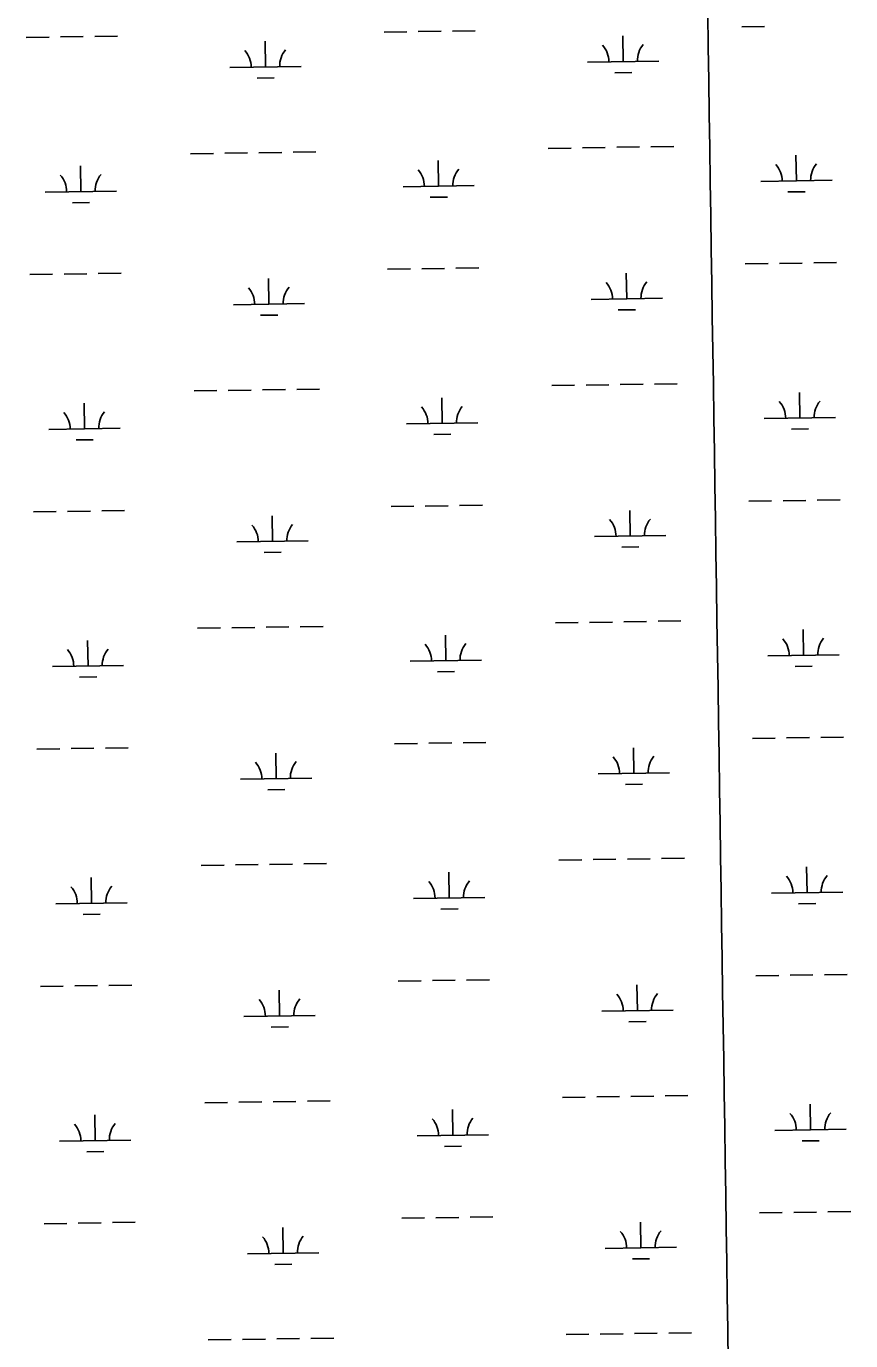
# Model space of a CAD drawing. Extents: x 3807117 to 3845308, y 337856 to 363736.
# Drawn here: x 3836873 to 3838029, y 345793 to 347636 of the extents above; entities that cross this region are included whole.
import ezdxf

# ---------------------------------------------------------------- set-up
doc = ezdxf.new("R2010")
doc.units = 0
doc.layers.add('V-GRID-MAJR', color=7, linetype='Continuous')
doc.layers.add('V-WETL-SWMP', color=7, linetype='Continuous')

msp = doc.modelspace()

# ---------------------------------------------------------------- linework, layer by layer
at = {"layer": 'V-GRID-MAJR'}
msp.add_spline([(3837889.566, 343678.793), (3837797.038, 349736.957), (3837704.481, 355797.04600000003), (3837611.924, 361857.135), (3837611.895, 361859.06200000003)], degree=3, dxfattribs=at)
at = {"layer": 'V-WETL-SWMP'}
for p, q in [((3837876.576878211, 347635.210845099), (3837908.573286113, 347635.6902216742)), ((3836872.8735596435, 347620.1731614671), (3836904.8699675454, 347620.65253804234)), ((3836920.8681714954, 347620.8922263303), (3836952.8645793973, 347621.3716029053)), ((3836968.862783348, 347621.611291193), (3837000.85919125, 347622.09066776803)), ((3837374.7252189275, 347627.692003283), (3837406.7216268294, 347628.1713798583)), ((3837422.71983078, 347628.41106814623), (3837454.716238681, 347628.8904447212)), ((3837470.7144426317, 347629.130133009), (3837502.7108505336, 347629.60950958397)), ((3837710.2271819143, 347586.28335325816), (3837709.687879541, 347622.27931098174)), ((3837208.3755226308, 347578.7645114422), (3837207.836220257, 347614.7604691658)), ((3837660.2327945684, 347585.53432735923), (3837760.2215692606, 347587.0323791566)), ((3837158.3811352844, 347578.01548554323), (3837258.369909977, 347579.5135373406)), ((3837196.608035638, 347563.1554779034), (3837220.605341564, 347563.51501033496)), ((3837698.4596949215, 347570.6743197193), (3837722.457000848, 347571.0338521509)), ((3837103.342254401, 347457.1064152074), (3837135.338662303, 347457.58579178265)), ((3837151.336866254, 347457.8254800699), (3837183.3332741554, 347458.30485664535)), ((3837199.3314781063, 347458.5445449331), (3837231.3278860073, 347459.02392150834)), ((3837247.326089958, 347459.26360979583), (3837279.32249786, 347459.74298637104)), ((3837605.1939136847, 347464.6252570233), (3837637.1903215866, 347465.1046335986)), ((3837653.1885255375, 347465.34432188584), (3837685.1849334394, 347465.8236984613)), ((3837701.1831373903, 347466.063386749), (3837733.1795452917, 347466.5427633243)), ((3837749.177749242, 347466.78245161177), (3837781.1741571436, 347467.261828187)), ((3837953.2310730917, 347419.09192819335), (3837952.691770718, 347455.0878859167)), ((3836949.5277545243, 347404.05424456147), (3836948.9884521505, 347440.0502022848)), ((3837451.3794138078, 347411.5730863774), (3837450.840111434, 347447.56904410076)), ((3837903.2366857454, 347418.34290229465), (3838003.2254604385, 347419.84095409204)), ((3836899.533367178, 347403.3052186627), (3836999.5221418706, 347404.80327046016)), ((3837401.385026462, 347410.8240604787), (3837501.373801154, 347412.3221122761)), ((3837439.611926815, 347395.96405283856), (3837463.609232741, 347396.32358527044)), ((3837941.463586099, 347403.4828946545), (3837965.460892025, 347403.8424270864)), ((3836937.7602675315, 347388.4452110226), (3836961.757573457, 347388.80474345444)), ((3837929.555168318, 347303.2922645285), (3837961.5515762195, 347303.7716411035)), ((3837977.5497801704, 347304.0113293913), (3838009.5461880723, 347304.49070596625)), ((3836877.857237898, 347287.5355160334), (3836909.8536457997, 347288.0148926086)), ((3836925.85184975, 347288.25458089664), (3836957.848257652, 347288.7339574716)), ((3836973.8464616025, 347288.97364575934), (3837005.842869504, 347289.4530223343)), ((3837379.708897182, 347295.05435784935), (3837411.705305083, 347295.5337344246)), ((3837427.703509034, 347295.7734227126), (3837459.699916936, 347296.25279928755)), ((3837475.6981208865, 347296.4924875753), (3837507.6945287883, 347296.9718641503)), ((3837715.210860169, 347253.6457078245), (3837714.6715577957, 347289.6416655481)), ((3837881.5605564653, 347302.5731996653), (3837913.5569643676, 347303.05257624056)), ((3837213.359200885, 347246.1268660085), (3837212.8198985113, 347282.12282373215)), ((3837665.216472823, 347252.8966819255), (3837765.2052475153, 347254.3947337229)), ((3837163.364813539, 347245.3778401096), (3837263.3535882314, 347246.87589190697)), ((3837201.591713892, 347230.5178324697), (3837225.589019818, 347230.8773649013)), ((3837703.4433731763, 347238.03667428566), (3837727.440679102, 347238.39620671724)), ((3837108.3259326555, 347124.4687697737), (3837140.3223405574, 347124.94814634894)), ((3837156.3205445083, 347125.1878346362), (3837188.3169524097, 347125.6672112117)), ((3837204.3151563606, 347125.9068994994), (3837236.311564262, 347126.3862760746)), ((3837252.309768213, 347126.6259643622), (3837284.3061761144, 347127.1053409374)), ((3837610.1775919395, 347131.98761158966), (3837642.173999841, 347132.46698816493)), ((3837658.172203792, 347132.7066764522), (3837690.1686116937, 347133.18605302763)), ((3837706.166815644, 347133.42574131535), (3837738.163223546, 347133.9051178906)), ((3837754.161427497, 347134.1448061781), (3837786.1578353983, 347134.6241827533)), ((3837958.214751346, 347086.4542827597), (3837957.6754489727, 347122.45024048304)), ((3836954.5114327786, 347071.41659912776), (3836953.9721304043, 347107.41255685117)), ((3837456.363092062, 347078.93544094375), (3837455.8237896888, 347114.9313986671)), ((3837908.2203639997, 347085.705256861), (3838008.209138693, 347087.2033086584)), ((3836904.5170454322, 347070.66757322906), (3837004.505820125, 347072.16562502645)), ((3837406.3687047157, 347078.18641504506), (3837506.357479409, 347079.68446684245)), ((3837946.4472643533, 347070.84524922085), (3837970.444570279, 347071.2047816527)), ((3836942.743945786, 347055.80756558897), (3836966.7412517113, 347056.1670980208)), ((3837444.5956050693, 347063.3264074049), (3837468.5929109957, 347063.6859398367)), ((3837982.5334584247, 346971.37368395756), (3838014.5298663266, 346971.8530605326)), ((3836882.840916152, 346954.89787059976), (3836914.837324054, 346955.37724717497)), ((3836930.8355280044, 346955.616935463), (3836962.831935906, 346956.09631203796)), ((3836978.8301398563, 346956.3360003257), (3837010.826547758, 346956.81537690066)), ((3837384.6925754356, 346962.4167124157), (3837416.6889833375, 346962.8960889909)), ((3837432.6871872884, 346963.1357772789), (3837464.6835951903, 346963.6151538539)), ((3837480.6817991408, 346963.8548421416), (3837512.678207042, 346964.33421871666)), ((3837720.1945384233, 346921.0080623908), (3837719.6552360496, 346957.00402011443)), ((3837886.544234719, 346969.93555423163), (3837918.5406426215, 346970.4149308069)), ((3837934.538846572, 346970.65461909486), (3837966.535254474, 346971.13399566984)), ((3837218.342879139, 346913.48922057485), (3837217.8035767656, 346949.4851782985)), ((3837670.2001510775, 346920.25903649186), (3837770.188925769, 346921.75708828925)), ((3837168.348491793, 346912.7401946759), (3837268.337266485, 346914.2382464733)), ((3837206.575392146, 346897.88018703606), (3837230.5726980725, 346898.23971946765)), ((3837708.42705143, 346905.399028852), (3837732.424357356, 346905.7585612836)), ((3837113.3096109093, 346791.83112434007), (3837145.306018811, 346792.3105009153)), ((3837161.304222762, 346792.55018920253), (3837193.300630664, 346793.02956577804)), ((3837209.298834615, 346793.26925406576), (3837241.2952425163, 346793.74863064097)), ((3837257.293446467, 346793.98831892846), (3837289.289854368, 346794.4676955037)), ((3837615.1612701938, 346799.349966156), (3837647.157678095, 346799.8293427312)), ((3837663.1558820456, 346800.06903101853), (3837695.1522899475, 346800.548407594)), ((3837711.1504938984, 346800.7880958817), (3837743.1469018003, 346801.26747245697)), ((3837759.145105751, 346801.50716074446), (3837791.1415136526, 346801.98653731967)), ((3837963.1984296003, 346753.81663732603), (3837962.659127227, 346789.8125950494)), ((3836959.4951110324, 346738.7789536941), (3836958.9558086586, 346774.7749114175)), ((3837461.3467703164, 346746.29779551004), (3837460.8074679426, 346782.29375323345)), ((3837913.204042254, 346753.06761142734), (3838013.192816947, 346754.5656632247)), ((3836909.500723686, 346738.0299277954), (3837009.4894983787, 346739.5279795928)), ((3837411.35238297, 346745.54876961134), (3837511.341157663, 346747.04682140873)), ((3837951.4309426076, 346738.2076037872), (3837975.4282485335, 346738.567136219)), ((3836947.7276240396, 346723.1699201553), (3836971.7249299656, 346723.5294525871)), ((3837449.579283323, 346730.68876197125), (3837473.5765892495, 346731.04829440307)), ((3836887.8245944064, 346622.26022516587), (3836919.821002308, 346622.7396017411)), ((3836935.8192062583, 346622.97929002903), (3836967.81561416, 346623.45866660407)), ((3836983.8138181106, 346623.6983548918), (3837015.8102260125, 346624.17773146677)), ((3837389.67625369, 346629.7790669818), (3837421.672661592, 346630.258443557)), ((3837437.6708655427, 346630.49813184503), (3837469.667273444, 346630.97750842)), ((3837485.6654773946, 346631.21719670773), (3837517.6618852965, 346631.6965732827)), ((3837725.178216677, 346588.3704169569), (3837724.638914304, 346624.36637468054)), ((3837891.5279129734, 346637.29790879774), (3837923.5243208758, 346637.77728537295)), ((3837939.522524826, 346638.01697366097), (3837971.518932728, 346638.49635023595)), ((3837987.5171366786, 346638.73603852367), (3838019.5135445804, 346639.21541509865)), ((3837223.326557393, 346580.85157514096), (3837222.78725502, 346616.8475328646)), ((3837675.1838293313, 346587.62139105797), (3837775.1726040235, 346589.11944285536)), ((3837173.3321700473, 346580.10254924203), (3837273.3209447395, 346581.6006010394)), ((3837713.4107296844, 346572.7613834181), (3837737.4080356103, 346573.1209158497)), ((3837211.5590704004, 346565.2425416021), (3837235.556376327, 346565.60207403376)), ((3837118.2932891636, 346459.1934789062), (3837150.2896970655, 346459.6728554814)), ((3837166.2879010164, 346459.91254376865), (3837198.2843089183, 346460.39192034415)), ((3837214.2825128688, 346460.63160863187), (3837246.27892077, 346461.1109852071)), ((3837262.277124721, 346461.35067349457), (3837294.2735326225, 346461.83005006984)), ((3837620.1449484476, 346466.7123207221), (3837652.141356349, 346467.1916972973)), ((3837668.1395603, 346467.4313855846), (3837700.135968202, 346467.9107621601)), ((3837716.1341721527, 346468.1504504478), (3837748.130580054, 346468.629827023)), ((3837764.128784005, 346468.8695153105), (3837796.1251919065, 346469.3488918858)), ((3837968.1821078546, 346421.1789918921), (3837967.642805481, 346457.1749496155)), ((3836964.4787892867, 346406.1413082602), (3836963.939486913, 346442.13726598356)), ((3837466.33044857, 346413.66015007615), (3837465.791146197, 346449.65610779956)), ((3837918.1877205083, 346420.4299659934), (3838018.1764952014, 346421.9280177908)), ((3836914.4844019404, 346405.3922823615), (3837014.473176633, 346406.8903341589)), ((3837416.336061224, 346412.91112417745), (3837516.324835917, 346414.40917597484)), ((3837956.4146208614, 346405.5699583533), (3837980.4119267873, 346405.9294907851)), ((3836952.711302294, 346390.53227472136), (3836976.70860822, 346390.89180715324)), ((3837454.5629615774, 346398.05111653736), (3837478.560267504, 346398.4106489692)), ((3836892.8082726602, 346289.6225797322), (3836924.804680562, 346290.1019563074)), ((3836940.802884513, 346290.3416445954), (3836972.799292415, 346290.8210211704)), ((3836988.797496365, 346291.06070945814), (3837020.793904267, 346291.5400860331)), ((3837394.6599319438, 346297.14142154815), (3837426.656339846, 346297.62079812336)), ((3837442.6545437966, 346297.8604864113), (3837474.6509516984, 346298.33986298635)), ((3837490.6491556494, 346298.5795512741), (3837522.645563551, 346299.05892784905)), ((3837730.161894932, 346255.73277152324), (3837729.622592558, 346291.7287292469)), ((3837896.511591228, 346304.6602633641), (3837928.5079991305, 346305.1396399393)), ((3837944.50620308, 346305.3793282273), (3837976.502610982, 346305.8587048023)), ((3837992.500814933, 346306.09839309), (3838024.4972228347, 346306.577769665)), ((3837228.310235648, 346248.2139297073), (3837227.770933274, 346284.2098874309)), ((3837680.1675075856, 346254.9837456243), (3837780.1562822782, 346256.4817974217)), ((3837178.315848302, 346247.4649038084), (3837278.304622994, 346248.96295560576)), ((3837718.394407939, 346240.12373798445), (3837742.3917138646, 346240.48327041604)), ((3837216.5427486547, 346232.60489616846), (3837240.5400545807, 346232.9644286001)), ((3837123.2769674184, 346126.5558334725), (3837155.27337532, 346127.03521004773)), ((3837171.2715792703, 346127.274898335), (3837203.267987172, 346127.75427491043)), ((3837219.266191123, 346127.9939631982), (3837251.262599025, 346128.4733397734)), ((3837267.260802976, 346128.7130280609), (3837299.257210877, 346129.1924046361)), ((3837625.1286267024, 346134.07467528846), (3837657.1250346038, 346134.55405186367)), ((3837673.1232385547, 346134.7937401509), (3837705.1196464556, 346135.2731167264)), ((3837721.1178504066, 346135.51280501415), (3837753.1142583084, 346135.99218158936)), ((3837769.1124622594, 346136.23186987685), (3837801.108870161, 346136.7112464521)), ((3837973.165786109, 346088.5413464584), (3837972.626483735, 346124.53730418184)), ((3836969.462467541, 346073.50366282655), (3836968.923165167, 346109.4996205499)), ((3837471.314126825, 346081.0225046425), (3837470.7748244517, 346117.0184623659)), ((3837923.1713987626, 346087.79232055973), (3838023.1601734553, 346089.2903723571)), ((3836919.4680801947, 346072.75463692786), (3837019.456854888, 346074.25268872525)), ((3837421.3197394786, 346080.2734787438), (3837521.3085141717, 346081.7715305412)), ((3837961.398299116, 346072.93231291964), (3837985.3956050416, 346073.29184535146)), ((3836957.6949805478, 346057.8946292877), (3836981.692286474, 346058.2541617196)), ((3837459.546639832, 346065.4134711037), (3837483.543945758, 346065.7730035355)), ((3836945.786562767, 345957.7039991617), (3836977.7829706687, 345958.1833757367)), ((3836993.781174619, 345958.4230640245), (3837025.777582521, 345958.90244059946)), ((3837399.643610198, 345964.5037761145), (3837431.6400181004, 345964.9831526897)), ((3837447.638222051, 345965.22284097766), (3837479.6346299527, 345965.7022175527)), ((3837495.632833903, 345965.9419058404), (3837527.629241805, 345966.4212824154)), ((3837735.145573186, 345923.0951260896), (3837734.606270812, 345959.0910838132)), ((3837901.495269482, 345972.02261793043), (3837933.4916773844, 345972.50199450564)), ((3837949.4898813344, 345972.7416827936), (3837981.486289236, 345973.22105936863)), ((3837997.484493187, 345973.46074765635), (3838029.4809010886, 345973.94012423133)), ((3836897.7919509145, 345956.9849342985), (3836929.7883588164, 345957.46431087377)), ((3837233.293913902, 345915.57628427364), (3837232.7546115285, 345951.57224199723)), ((3837685.15118584, 345922.34610019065), (3837785.139960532, 345923.84415198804)), ((3837183.299526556, 345914.8272583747), (3837283.288301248, 345916.3253101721)), ((3837723.378086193, 345907.48609255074), (3837747.3753921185, 345907.8456249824)), ((3837221.526426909, 345899.9672507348), (3837245.523732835, 345900.32678316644)), ((3837128.260645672, 345793.9181880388), (3837160.2570535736, 345794.3975646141)), ((3837176.2552575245, 345794.63725290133), (3837208.2516654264, 345795.1166294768)), ((3837224.2498693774, 345795.35631776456), (3837256.2462772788, 345795.83569433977)), ((3837272.2444812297, 345796.07538262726), (3837304.240889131, 345796.55475920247)), ((3837630.1123049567, 345801.4370298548), (3837662.1087128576, 345801.91640643)), ((3837678.1069168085, 345802.15609471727), (3837710.10332471, 345802.6354712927)), ((3837726.101528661, 345802.8751595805), (3837758.0979365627, 345803.3545361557)), ((3837774.0961405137, 345803.5942244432), (3837806.092548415, 345804.07360101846))]:
    msp.add_line(p, q, dxfattribs=at)
for centre, radius, start, end in [((3837153.1316748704, 347578.4116935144), 35.246287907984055, 0.08653255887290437, 41.63019089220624), ((3837263.605144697, 347580.066829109), 35.24628790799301, 140.08652950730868, 181.630187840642), ((3837654.9833341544, 347585.9305353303), 35.246287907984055, 0.08653255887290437, 41.63019089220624), ((3837765.4568039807, 347587.5856709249), 35.24628790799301, 140.08652950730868, 181.630187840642), ((3837396.1355660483, 347411.2202684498), 35.246287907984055, 0.08653255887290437, 41.63019089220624), ((3837506.6090358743, 347412.8754040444), 35.24628790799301, 140.08652950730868, 181.630187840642), ((3837897.9872253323, 347418.73911026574), 35.246287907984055, 0.08653255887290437, 41.63019089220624), ((3838008.460695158, 347420.39424586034), 35.24628790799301, 140.08652950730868, 181.630187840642), ((3836894.283906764, 347403.70142663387), 35.246287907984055, 0.08653255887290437, 41.63019089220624), ((3837004.7573765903, 347405.35656222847), 35.24628790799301, 140.08652950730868, 181.630187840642), ((3837158.1153531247, 347245.77404808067), 35.246287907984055, 0.08653255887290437, 41.63019089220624), ((3837268.5888229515, 347247.4291836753), 35.24628790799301, 140.08652950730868, 181.630187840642), ((3837659.9670124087, 347253.29288989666), 35.246287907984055, 0.08653255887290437, 41.63019089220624), ((3837770.440482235, 347254.94802549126), 35.24628790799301, 140.08652950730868, 181.630187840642), ((3837401.1192443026, 347078.58262301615), 35.246287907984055, 0.08653255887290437, 41.63019089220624), ((3837511.5927141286, 347080.23775861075), 35.24628790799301, 140.08652950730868, 181.630187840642), ((3837902.9709035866, 347086.1014648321), 35.246287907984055, 0.08653255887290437, 41.63019089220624), ((3838013.444373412, 347087.7566004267), 35.24628790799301, 140.08652950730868, 181.630187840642), ((3836899.2675850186, 347071.06378120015), 35.246287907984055, 0.08653255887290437, 41.63019089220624), ((3837009.741054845, 347072.7189167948), 35.24628790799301, 140.08652950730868, 181.630187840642), ((3837163.099031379, 346913.136402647), 35.246287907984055, 0.08653255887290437, 41.63019089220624), ((3837273.5725012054, 346914.7915382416), 35.24628790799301, 140.08652950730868, 181.630187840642), ((3837664.950690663, 346920.65524446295), 35.246287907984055, 0.08653255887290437, 41.63019089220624), ((3837775.4241604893, 346922.3103800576), 35.24628790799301, 140.08652950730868, 181.630187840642), ((3837406.102922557, 346745.9449775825), 35.246287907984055, 0.08653255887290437, 41.63019089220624), ((3837516.576392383, 346747.6001131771), 35.24628790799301, 140.08652950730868, 181.630187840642), ((3837907.9545818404, 346753.4638193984), 35.246287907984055, 0.08653255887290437, 41.63019089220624), ((3838018.4280516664, 346755.118954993), 35.24628790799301, 140.08652950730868, 181.630187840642), ((3836904.251263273, 346738.4261357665), 35.246287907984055, 0.08653255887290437, 41.63019089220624), ((3837014.724733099, 346740.0812713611), 35.24628790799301, 140.08652950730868, 181.630187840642), ((3837168.082709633, 346580.4987572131), 35.246287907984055, 0.08653255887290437, 41.63019089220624), ((3837278.5561794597, 346582.1538928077), 35.24628790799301, 140.08652950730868, 181.630187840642), ((3837669.9343689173, 346588.01759902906), 35.246287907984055, 0.08653255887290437, 41.63019089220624), ((3837780.407838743, 346589.67273462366), 35.24628790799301, 140.08652950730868, 181.630187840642), ((3837521.5600706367, 346414.96246774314), 35.24628790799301, 140.08652950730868, 181.630187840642), ((3837912.9382600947, 346420.8261739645), 35.246287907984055, 0.08653255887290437, 41.63019089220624), ((3838023.4117299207, 346422.48130955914), 35.24628790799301, 140.08652950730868, 181.630187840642), ((3836909.234941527, 346405.7884903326), 35.246287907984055, 0.08653255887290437, 41.63019089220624), ((3837019.708411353, 346407.4436259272), 35.24628790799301, 140.08652950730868, 181.630187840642), ((3837411.086600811, 346413.30733214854), 35.246287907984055, 0.08653255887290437, 41.63019089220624), ((3837283.539857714, 346249.51624737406), 35.24628790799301, 140.08652950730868, 181.630187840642), ((3837674.9180471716, 346255.3799535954), 35.246287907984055, 0.08653255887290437, 41.63019089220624), ((3837785.3915169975, 346257.03508919), 35.24628790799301, 140.08652950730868, 181.630187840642), ((3837173.0663878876, 346247.86111177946), 35.246287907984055, 0.08653255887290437, 41.63019089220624), ((3837917.921938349, 346088.1885285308), 35.246287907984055, 0.08653255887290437, 41.63019089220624), ((3838028.395408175, 346089.8436641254), 35.24628790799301, 140.08652950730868, 181.630187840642), ((3836914.2186197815, 346073.15084489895), 35.246287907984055, 0.08653255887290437, 41.63019089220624), ((3837024.6920896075, 346074.80598049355), 35.24628790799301, 140.08652950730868, 181.630187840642), ((3837416.070279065, 346080.6696867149), 35.246287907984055, 0.08653255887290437, 41.63019089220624), ((3837526.543748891, 346082.3248223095), 35.24628790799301, 140.08652950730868, 181.630187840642), ((3837679.901725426, 345922.74230816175), 35.246287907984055, 0.08653255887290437, 41.63019089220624), ((3837790.3751952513, 345924.39744375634), 35.24628790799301, 140.08652950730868, 181.630187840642), ((3837178.050066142, 345915.2234663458), 35.246287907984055, 0.08653255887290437, 41.63019089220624), ((3837288.523535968, 345916.8786019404), 35.24628790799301, 140.08652950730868, 181.630187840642)]:
    msp.add_arc(centre, radius, start, end, dxfattribs=at)

doc.saveas('drawing.dxf')
